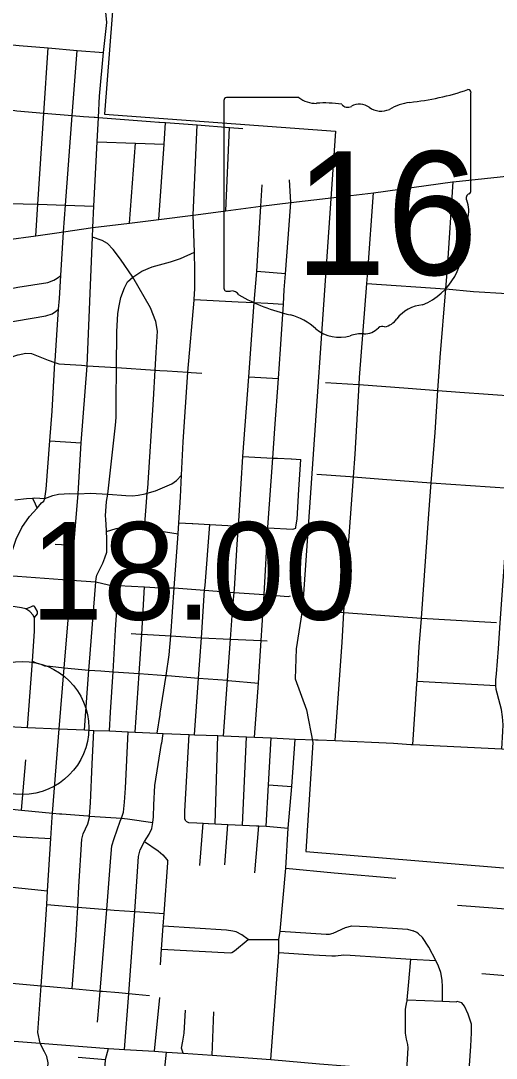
# Model space of a CAD drawing. Extents: x 1659811 to 1934326, y 644115 to 934867.
# Drawn here: x 1851761 to 1857121, y 709196 to 720893 of the extents above; entities that cross this region are included whole.
import ezdxf

# ---------------------------------------------------------------- set-up
doc = ezdxf.new("R2010")
doc.units = 0
for name, color, linetype in [('Default', 7, 'Continuous'), ('GM_X_City_Street', 7, 'Continuous'), ('GM_X_Corporation', 7, 'Continuous'), ('GM_X_State_Route', 7, 'Continuous'), ('GM_X_State_Shield', 7, 'Continuous'), ('GM_X_US_Route', 7, 'Continuous')]:
    doc.layers.add(name, color=color, linetype=linetype)

msp = doc.modelspace()

# ---------------------------------------------------------------- linework, layer by layer
at = {"layer": 'Default'}
msp.add_circle((1851778, 712920), 750, dxfattribs=at)
at = {"layer": 'GM_X_City_Street'}
for points in [[(1852692, 720534), (1852732, 720874), (1852718, 721026), (1852717, 721427), (1852558, 722528)], [(1850052, 720757), (1850720, 720687), (1851385, 720644), (1851481, 720638), (1851742, 720615), (1852070, 720587), (1852396, 720559), (1852692, 720534)], [(1851930, 718468), (1851953, 718823), (1852021, 719852), (1852070, 720587)], [(1852241, 718512), (1852264, 718814), (1852341, 719825), (1852396, 720559)], [(1852570, 718492), (1852572, 718519), (1852574, 718560), (1852586, 718804), (1852623, 719527), (1852637, 719801), (1852649, 720043), (1852692, 720534)], [(1849998, 720023), (1850334, 719971), (1850652, 719946), (1850799, 719935), (1850987, 719923), (1851340, 719901), (1851693, 719879), (1851715, 719877), (1852021, 719852), (1852341, 719825), (1852470, 719814), (1852590, 719805), (1852598, 719804)], [(1852598, 719804), (1852637, 719801), (1853225, 719757), (1853319, 719750), (1853326, 719749)], [(1853319, 718652), (1853376, 719500), (1853393, 719744)], [(1853326, 719749), (1853393, 719744), (1853749, 719718), (1854114, 719690), (1854263, 719679)], [(1853705, 718700), (1853749, 719718)], [(1854074, 718749), (1854114, 719690)], [(1852623, 719527), (1853056, 719511), (1853376, 719500)], [(1852988, 718611), (1853056, 719511)], [(1854805, 718842), (1854792, 719098)], [(1857183, 712685), (1857197, 712881), (1857199, 712956), (1857193, 713044), (1857181, 713127), (1857151, 713241), (1857132, 713311), (1857122, 713352), (1857118, 713399), (1857116, 713464), (1857125, 713531), (1857146, 713815), (1857167, 714104), (1857276, 715622), (1857348, 716662), (1857354, 716821), (1857409, 717574), (1857423, 717802), (1857478, 718606), (1857518, 719171)], [(1854469, 718802), (1854481, 719044)], [(1856277, 714152), (1856277, 714158), (1856361, 715335), (1856388, 715683), (1856432, 716249), (1856464, 716725), (1856489, 717096), (1856551, 717871), (1856570, 718101), (1856636, 719076)], [(1855307, 712777), (1855385, 713888), (1855403, 714221), (1855414, 714411), (1855479, 715287), (1855512, 715750), (1855530, 716007), (1855577, 716790), (1855581, 716871), (1855662, 717931), (1855672, 718065), (1855739, 718952)], [(1851624, 718834), (1851953, 718823), (1852264, 718814), (1852586, 718804)], [(1854170, 714483), (1854202, 714993), (1854215, 715195), (1854244, 715671), (1854265, 715979), (1854331, 716879), (1854393, 717715), (1854393, 717717), (1854422, 718065), (1854469, 718802)], [(1854397, 712816), (1854440, 713426), (1854449, 713558), (1854471, 713904), (1854506, 714424), (1854546, 715177), (1854546, 715183), (1854601, 715963), (1854624, 716297), (1854666, 716858), (1854690, 717192), (1854722, 717698), (1854732, 717860), (1854745, 718038), (1854774, 718438), (1854805, 718842)], [(1853332, 713071), (1853334, 713085), (1853400, 713513), (1853435, 713744), (1853452, 713957), (1853492, 714498), (1853536, 715110), (1853544, 715232), (1853563, 715520), (1853574, 715770), (1853591, 716145), (1853644, 716930), (1853716, 717743), (1853716, 717751), (1853725, 717875), (1853725, 718079), (1853719, 718283), (1853705, 718700)], [(1852034, 715508), (1852047, 715612), (1852090, 716158), (1852116, 716492), (1852146, 717041), (1852147, 717059), (1852188, 717640), (1852197, 717763), (1852212, 718019), (1852241, 718512)], [(1852193, 712911), (1852193, 712911), (1852252, 713596), (1852333, 714585), (1852361, 714976), (1852409, 715561), (1852442, 716135), (1852511, 717004), (1852568, 718454), (1852570, 718492)], [(1853156, 715168), (1853187, 715565), (1853192, 715623), (1853259, 716622), (1853277, 716955), (1853288, 717154), (1853301, 717392), (1853282, 717503), (1853225, 717655), (1853023, 718003), (1852884, 718206), (1852802, 718314), (1852739, 718380), (1852678, 718416), (1852568, 718454)], [(1853023, 718003), (1853125, 718071), (1853244, 718119), (1853448, 718174), (1853561, 718212), (1853719, 718283)], [(1854745, 718038), (1854422, 718065)], [(1851277, 717804), (1851727, 717891), (1852066, 717943), (1852135, 717967), (1852170, 717990), (1852212, 718019)], [(1852479, 712898), (1852530, 713573), (1852533, 713614), (1852608, 714566), (1852611, 714605), (1852619, 714643), (1852687, 714778), (1852707, 714837), (1852733, 714901), (1852733, 714975), (1852733, 715057), (1852728, 715133), (1852728, 715146), (1852719, 715272), (1852718, 715312), (1852729, 715472), (1852742, 715556), (1852770, 715794), (1852828, 716333), (1852835, 716421), (1852836, 716616), (1852839, 716976), (1852839, 716985), (1852843, 717387), (1852857, 717593), (1852869, 717677), (1852890, 717771), (1852931, 717882), (1852963, 717951), (1853023, 718003)], [(1855662, 717931), (1856545, 717872), (1856551, 717871), (1856865, 717839), (1857246, 717819), (1857374, 717806)], [(1853716, 717751), (1854211, 717723), (1854393, 717715), (1854547, 717709), (1854722, 717698)], [(1851537, 717478), (1852043, 717565), (1852114, 717587), (1852151, 717616), (1852188, 717640)], [(1850450, 717104), (1850453, 717104), (1850460, 717104), (1850694, 717121), (1850793, 717127), (1850798, 717128), (1850920, 717122), (1851172, 717105), (1851345, 717094), (1851573, 717075), (1851629, 717092), (1851728, 717127), (1851733, 717128), (1851817, 717146), (1851883, 717140), (1851958, 717112), (1852071, 717067), (1852146, 717041), (1852190, 717025), (1852446, 717009), (1852483, 717006)], [(1852483, 717006), (1852511, 717004), (1852839, 716985), (1852843, 716984), (1853277, 716955), (1853282, 716955), (1853330, 716951)], [(1853330, 716951), (1853412, 716946), (1853644, 716930), (1853683, 716927)], [(1853683, 716927), (1853802, 716919)], [(1854331, 716879), (1854666, 716858)], [(1855198, 716816), (1855567, 716790)], [(1855567, 716790), (1855571, 716790), (1855577, 716790), (1856130, 716751), (1856464, 716725), (1856711, 716706), (1857348, 716662)], [(1852090, 716158), (1852442, 716135)], [(1854265, 715979), (1854601, 715963), (1854646, 715961), (1854654, 715961)], [(1854654, 715961), (1854809, 715953), (1854812, 715953)], [(1854812, 715953), (1854918, 715948)], [(1854860, 715174), (1854862, 715186), (1854877, 715272), (1854897, 715607), (1854918, 715948)], [(1851695, 715492), (1851824, 715506), (1851893, 715512), (1851918, 715514), (1852034, 715508), (1852121, 715542), (1852185, 715556), (1852313, 715562), (1852409, 715561), (1852546, 715568), (1852742, 715556), (1852746, 715556), (1852947, 715542), (1853019, 715536), (1853085, 715546), (1853164, 715558), (1853187, 715565), (1853279, 715593), (1853463, 715672), (1853516, 715708), (1853574, 715770)], [(1855100, 715781), (1855475, 715753)], [(1855475, 715753), (1855475, 715753), (1855512, 715750), (1855840, 715725), (1856388, 715683)], [(1856388, 715683), (1856388, 715683), (1856388, 715683), (1857276, 715622), (1857300, 715619)], [(1851602, 714585), (1851606, 714616), (1851621, 714638), (1851624, 714753), (1851656, 714892), (1851708, 715049), (1851774, 715181), (1851860, 715303), (1851944, 715396), (1851996, 715457), (1852021, 715475), (1852034, 715508)], [(1851944, 715396), (1851920, 715460), (1851893, 715512)], [(1853544, 715232), (1853693, 715224)], [(1852728, 715133), (1852838, 715170), (1852939, 715188), (1853005, 715192), (1853127, 715172), (1853156, 715168), (1853322, 715142), (1853536, 715110)], [(1853693, 715224), (1853702, 715223), (1853892, 715212), (1854162, 715197)], [(1853720, 712844), (1853766, 713483), (1853780, 713680), (1853798, 713937), (1853831, 714475), (1853840, 714526), (1853892, 715212)], [(1854162, 715197), (1854215, 715195), (1854539, 715177)], [(1854539, 715177), (1854546, 715177), (1854829, 715161), (1854860, 715174)], [(1852361, 714976), (1852147, 714988)], [(1849629, 714791), (1849965, 714766), (1850310, 714742), (1850635, 714711), (1850889, 714691), (1851243, 714665), (1851621, 714638), (1852333, 714585), (1852608, 714566), (1852749, 714535), (1852864, 714527), (1853154, 714509), (1853333, 714499), (1853492, 714498), (1853831, 714475), (1854168, 714448), (1854506, 714424), (1854776, 714403), (1854803, 714408)], [(1852773, 713097), (1852801, 713553), (1852829, 714026), (1852864, 714527)], [(1853052, 712872), (1853096, 713533), (1853125, 713976), (1853154, 714509)], [(1854048, 712831), (1854093, 713457), (1854126, 713921), (1854152, 714289), (1854168, 714448), (1854170, 714483)], [(1851837, 712926), (1851894, 713672), (1851914, 714012), (1851917, 714157), (1851913, 714165), (1851902, 714193), (1851865, 714232), (1851831, 714257), (1851818, 714261), (1851768, 714275), (1851698, 714287), (1851580, 714299)], [(1851818, 714261), (1851874, 714284), (1851896, 714296), (1851911, 714295), (1851920, 714277), (1851947, 714232), (1851946, 714208), (1851913, 714165)], [(1855105, 714243), (1855318, 714228)], [(1855318, 714228), (1855318, 714228), (1855403, 714221), (1856277, 714158), (1857125, 714107)], [(1856227, 713416), (1856227, 713421), (1856229, 713449), (1856254, 713833), (1856277, 714152)], [(1853006, 713983), (1853112, 713977), (1853112, 713977)], [(1853112, 713977), (1853125, 713976), (1853452, 713957), (1853733, 713940), (1853798, 713937), (1854126, 713921), (1854471, 713904), (1854537, 713901)], [(1851894, 713672), (1851942, 713651), (1851988, 713638), (1852027, 713620), (1852091, 713616), (1852252, 713596), (1852530, 713573), (1852664, 713562), (1852801, 713553), (1853096, 713533), (1853400, 713513), (1853417, 713512), (1853766, 713483), (1854093, 713457), (1854098, 713456), (1854440, 713426)], [(1856182, 712733), (1856227, 713416)], [(1856229, 713449), (1857118, 713399)], [(1852761, 712886), (1852773, 713096), (1852773, 713097)], [(1853300, 712861), (1853332, 713071)], [(1851978, 709366), (1851955, 709485), (1851992, 710013), (1852030, 710533), (1852054, 710928), (1852064, 711082), (1852101, 711672), (1852116, 711913), (1852119, 711961), (1852193, 712911)], [(1852342, 709982), (1852380, 710525), (1852403, 710900), (1852417, 711131), (1852451, 711668), (1852466, 711725), (1852516, 711838), (1852534, 711910), (1852535, 711927), (1852547, 712076), (1852567, 712512), (1852586, 712893)], [(1852644, 709812), (1852644, 709814), (1852655, 709954), (1852730, 710874), (1852777, 711458), (1852787, 711590), (1852813, 711675), (1852883, 711868), (1852895, 711901), (1852920, 711971), (1852929, 712083), (1852942, 712241), (1852970, 712876)], [(1853350, 712747), (1853368, 712859)], [(1853623, 711870), (1853610, 711895), (1853612, 711981), (1853658, 712847)], [(1853953, 711840), (1853984, 712833)], [(1854260, 711824), (1854305, 712820)], [(1854528, 711811), (1854554, 712277), (1854583, 712809)], [(1854580, 709184), (1854670, 710389), (1854672, 710535), (1854685, 710628), (1854748, 711339), (1854774, 711789), (1854815, 712261), (1854853, 712792)], [(1852932, 709296), (1852980, 709925), (1853045, 710851), (1853089, 711471), (1853106, 711546), (1853157, 711640), (1853207, 711722), (1853237, 711785), (1853251, 711853), (1853256, 711919), (1853260, 712053), (1853273, 712273), (1853349, 712744), (1853350, 712747)], [(1851770, 711994), (1851818, 712560)], [(1854554, 712277), (1854815, 712261)], [(1850420, 712113), (1850428, 712112), (1850861, 712072), (1850866, 712072), (1851206, 712043), (1851488, 712020), (1851552, 712014), (1851770, 711994), (1852119, 711961), (1852198, 711953)], [(1852198, 711953), (1852204, 711953), (1852225, 711951), (1852518, 711929), (1852519, 711929)], [(1852519, 711929), (1852535, 711927), (1852895, 711901), (1852964, 711895), (1853251, 711853)], [(1853623, 711870), (1853653, 711853), (1853745, 711851), (1853817, 711847), (1853872, 711844)], [(1853779, 711369), (1853817, 711847)], [(1853872, 711844), (1853879, 711844), (1853953, 711840), (1854097, 711833), (1854260, 711824), (1854419, 711816)], [(1850555, 711778), (1850575, 711780), (1850635, 711782), (1851174, 711742), (1851208, 711740), (1851637, 711702), (1851755, 711692), (1852101, 711672)], [(1854063, 711376), (1854097, 711833)], [(1854399, 711287), (1854446, 711815)], [(1854419, 711816), (1854446, 711815), (1854528, 711811), (1854774, 711789)], [(1853157, 711640), (1853309, 711535), (1853364, 711489), (1853407, 711437), (1853418, 711417)], [(1853336, 710251), (1853349, 710427), (1853367, 710685), (1853377, 710829), (1853418, 711401), (1853418, 711417)], [(1854748, 711339), (1855293, 711287), (1855988, 711227)], [(1850062, 711242), (1850183, 711235), (1850217, 711233), (1850467, 711234), (1850483, 711234), (1850553, 711233), (1850804, 711212), (1851114, 711180), (1851591, 711131), (1852064, 711082)], [(1852054, 710928), (1852403, 710900), (1852730, 710874), (1852814, 710867), (1853045, 710851), (1853377, 710829)], [(1857827, 710831), (1856686, 710920)], [(1854323, 710535), (1854253, 710589), (1854191, 710623), (1854152, 710630), (1854080, 710640), (1853367, 710685)], [(1854685, 710628), (1855203, 710596), (1855243, 710595), (1855282, 710608), (1855420, 710672), (1855492, 710690), (1855666, 710683), (1856119, 710651), (1856183, 710632)], [(1856516, 709838), (1856517, 710000), (1856511, 710075), (1856498, 710163), (1856472, 710234), (1856439, 710297), (1856360, 710450), (1856291, 710558), (1856244, 710600), (1856227, 710614), (1856183, 710632)], [(1853349, 710427), (1854124, 710383), (1854141, 710387), (1854172, 710406), (1854323, 710535)], [(1854323, 710535), (1854672, 710535)], [(1849493, 710361), (1849681, 710366), (1849685, 710366), (1850012, 710369), (1850175, 710358), (1850227, 710355), (1850675, 710318), (1850806, 710308), (1851018, 710292), (1851024, 710291), (1851107, 710271), (1851318, 710185), (1851513, 710105), (1851610, 710064), (1851626, 710057), (1851659, 710043), (1851992, 710013), (1852088, 710004), (1852342, 709982), (1852655, 709954), (1852684, 709951)], [(1854670, 710389), (1855060, 710361), (1855266, 710349), (1855310, 710352), (1855403, 710361), (1855475, 710357), (1856158, 710315), (1856439, 710297)], [(1856116, 709842), (1856117, 709856), (1856131, 710018), (1856158, 710315)], [(1856960, 710152), (1857455, 710110)], [(1852684, 709951), (1852684, 709951), (1852865, 709936), (1852980, 709925), (1853055, 709918)], [(1853055, 709918), (1853055, 709918), (1853214, 709903)], [(1853270, 709276), (1853327, 709880)], [(1856117, 709856), (1856516, 709838), (1856674, 709831)], [(1852627, 709602), (1852644, 709812)], [(1853590, 709253), (1853573, 709310), (1853589, 709389), (1853602, 709479), (1853617, 709739)], [(1856115, 709057), (1856130, 709313), (1856123, 709351), (1856109, 709412), (1856100, 709480), (1856099, 709748), (1856115, 709834), (1856116, 709840), (1856116, 709842)], [(1856813, 709006), (1856834, 709332), (1856842, 709482), (1856841, 709582), (1856804, 709693), (1856763, 709785), (1856734, 709822), (1856682, 709835), (1856674, 709831)], [(1853918, 709230), (1853937, 709718)], [(1851688, 709390), (1851978, 709366), (1852751, 709305), (1852932, 709296), (1853270, 709276), (1853404, 709263), (1853590, 709253), (1853918, 709230), (1854580, 709184), (1855128, 709134), (1855706, 709090), (1855853, 709078)], [(1852017, 705819), (1851997, 705944), (1851983, 706033), (1851936, 706133), (1851943, 706235), (1851944, 706239), (1851980, 706666), (1852053, 707535), (1852092, 707988), (1852075, 708060), (1851996, 708196), (1851983, 708272), (1852058, 709005), (1852071, 709146), (1852055, 709215), (1852030, 709268), (1852006, 709311), (1851978, 709366)], [(1852605, 706728), (1852485, 706961), (1852449, 707076), (1852441, 707148), (1852466, 707403), (1852475, 707513), (1852501, 707854), (1852516, 708042), (1852540, 708130), (1852600, 708244), (1852627, 708306), (1852641, 708337), (1852659, 708443), (1852671, 708573), (1852679, 708676), (1852705, 709010), (1852709, 709052), (1852717, 709182), (1852751, 709305)], [(1852407, 709210), (1852717, 709182)], [(1853243, 707544), (1853290, 708104), (1853321, 708472), (1853404, 709263)]]:
    msp.add_lwpolyline(points, dxfattribs=at)
at = {"layer": 'GM_X_Corporation'}
msp.add_lwpolyline([(1864915, 723684), (1853770, 722829), (1853193, 722137), (1852817, 721295), (1852704, 719841), (1855309, 719646), (1854937, 714267), (1854865, 713813), (1854855, 713472), (1854981, 713123), (1855053, 712757), (1854973, 711528), (1864435, 710746)], dxfattribs=at)
at = {"layer": 'GM_X_State_Route'}
for points in [[(1855228, 718891), (1855739, 718952), (1856627, 719075), (1856636, 719076), (1857518, 719171), (1857936, 719230)], [(1849883, 718142), (1850216, 718190), (1850555, 718232), (1850829, 718313), (1850873, 718319), (1851596, 718421), (1851930, 718468), (1852168, 718501), (1852241, 718512), (1852574, 718560), (1852988, 718611), (1853319, 718652), (1853705, 718700), (1854074, 718749), (1854469, 718802), (1854805, 718842), (1855227, 718891), (1855228, 718891)]]:
    msp.add_lwpolyline(points, dxfattribs=at)
at = {"layer": 'GM_X_State_Shield'}
for p, q in [((1854895, 720029), (1854080, 720029)), ((1856836, 718976), (1856836, 720081)), ((1854052, 719993), (1854052, 717879)), ((1856836, 718976), (1856836, 718976))]:
    msp.add_line(p, q, dxfattribs=at)
for centre, radius, start, end in [((1854084, 719997), 32.3, 98.1301, 188.1301), ((1855089, 720274), 313, 231.6195, 271.1119), ((1855845, 722910), 2953, 275.8445, 288.9065), ((1856806, 720086), 31, 351.8621, 97.738), ((1855193, 718843), 1123, 80.4867, 94.9883), ((1855448, 720008), 90.3, 219.7921, 297.1024), ((1855580, 719764), 188, 54.4667, 119.1411), ((1855823, 720099), 226, 233.8562, 294.8282), ((1856221, 719383), 594, 97.3462, 120.7689), ((1856803, 718972), 33.2, 289.6038, 7.7341), ((1856829, 718895), 48, 107.944, 210.337), ((1856524, 718755), 288, 340.033, 23.6496), ((1856948, 718513), 210, 136.8065, 186.9296), ((1856010, 718373), 739, 292.3089, 8.9858), ((1854084, 717875), 32.5, 171.9584, 258.3066), ((1854089, 718091), 248, 267.339, 280.6039), ((1854140, 717757), 89.5, 29.7484, 93.2717), ((1855271, 719656), 2132, 240.4129, 257.1985), ((1856321, 717286), 404, 94.4031, 142.5768), ((1854635, 716930), 667, 47.1842, 75.836), ((1855809, 717674), 239, 282.8732, 323.2771), ((1855356, 717747), 423, 230.7004, 286.2918), ((1855601, 717016), 348, 85.6951, 111.2099), ((1855632, 717589), 226, 268.777, 315.5493), ((1855836, 717384), 63.5, 65.7517, 132.6484)]:
    msp.add_arc(centre, radius, start, end, dxfattribs=at)
at = {"layer": 'GM_X_US_Route'}
for points in [[(1851473, 712942), (1851837, 712926), (1852193, 712911), (1852479, 712898), (1852586, 712893), (1852761, 712886), (1852970, 712876), (1853052, 712872), (1853300, 712861), (1853368, 712859), (1853658, 712847), (1853720, 712844), (1853984, 712833), (1854048, 712831), (1854305, 712820), (1854397, 712816), (1854583, 712809), (1854853, 712792), (1855085, 712787), (1855112, 712786)], [(1855112, 712786), (1855307, 712777), (1855964, 712747), (1856160, 712734), (1856182, 712733), (1857183, 712685), (1857970, 712649), (1857977, 712648), (1858432, 712633), (1859496, 712597), (1859514, 712597), (1860174, 712565), (1860471, 712554), (1860755, 712541), (1861051, 712521), (1861314, 712508), (1861324, 712507), (1861658, 712492), (1861794, 712486), (1862301, 712462), (1862317, 712462), (1862842, 712441)]]:
    msp.add_lwpolyline(points, dxfattribs=at)

# ---------------------------------------------------------------- texts
at = {"layer": 'Default'}
msp.add_text('18.00', height=1100, dxfattribs=at).set_placement((1851870, 714140))
at = {"layer": 'GM_X_State_Shield'}
msp.add_text('16', height=1392.2, dxfattribs=at).set_placement((1854846, 718028))

doc.saveas('drawing.dxf')
